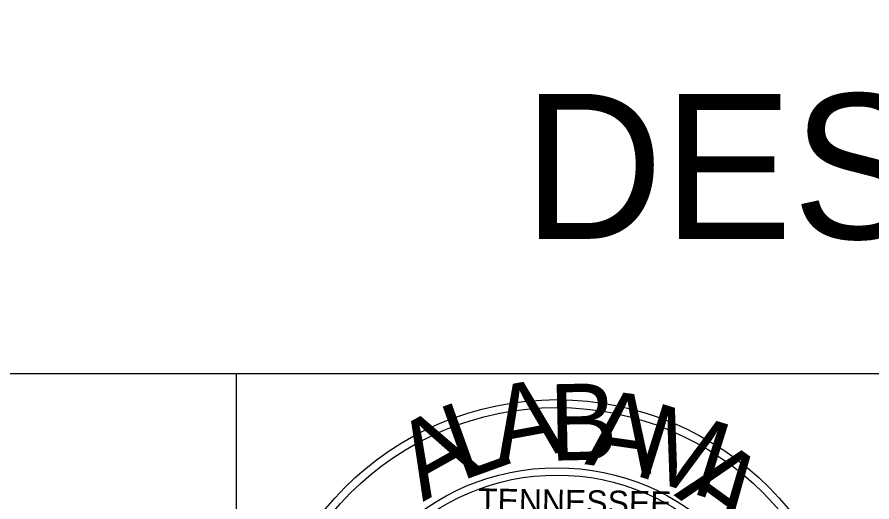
# Model space of a CAD drawing. Extents: x 2193008 to 2198143, y 1236112 to 1237864.
# Drawn here: x 2196066.97 to 2196080.07, y 1237131.08 to 1237138.5 of the extents above; entities that cross this region are included whole.
import ezdxf

# ---------------------------------------------------------------- set-up
doc = ezdxf.new("R2010")
doc.units = 0
for name, color, linetype in [('great seal', 7, 'Continuous'), ('Level 55', 7, 'Continuous'), ('SHT-BNDRY', 7, 'Continuous')]:
    doc.layers.add(name, color=color, linetype=linetype)

msp = doc.modelspace()

# ---------------------------------------------------------------- linework, layer by layer
msp.add_lwpolyline([(2195914.707, 1237133.046), (2196214.707, 1237133.046), (2196214.707, 1237323.046), (2195914.707, 1237323.046)], close=True)
at = {"layer": 'great seal'}
for radius in [4.599, 4.599, 4.599, 4.478, 4.478, 4.478, 3.556, 3.556, 3.556, 3.444, 3.444, 3.444]:
    msp.add_circle((2196075.243, 1237128.045), radius, dxfattribs=at)
at = {"layer": 'SHT-BNDRY'}
msp.add_line((2196070.334, 1237123.036), (2196070.334, 1237133.046), dxfattribs=at)

# ---------------------------------------------------------------- texts
at = {"layer": 'great seal'}
for s, height, rotation, p in [('A', 1.17, 10.4972, (2196074.346, 1237131.656)), ('A', 1.17, 10.4972, (2196074.346, 1237131.656)), ('A', 1.17, 10.4972, (2196074.346, 1237131.656)), ('B', 1.17, 1.1955, (2196075.135, 1237131.708)), ('B', 1.17, 1.1955, (2196075.135, 1237131.708)), ('B', 1.17, 1.1955, (2196075.135, 1237131.708)), ('A', 1.17, 351.8938, (2196075.66, 1237131.656)), ('A', 1.17, 351.8938, (2196075.66, 1237131.656)), ('A', 1.17, 351.8938, (2196075.66, 1237131.656)), ('L', 1.17, 19.7988, (2196073.768, 1237131.393)), ('L', 1.17, 19.7988, (2196073.768, 1237131.393)), ('L', 1.17, 19.7988, (2196073.768, 1237131.393)), ('M', 1.17, 342.5921, (2196076.396, 1237131.498)), ('A', 1.17, 29.1005, (2196073.19, 1237131.077)), ('A', 1.17, 29.1005, (2196073.19, 1237131.077)), ('A', 1.17, 29.1005, (2196073.19, 1237131.077)), ('A', 1.17, 323.9887, (2196077.027, 1237131.183)), ('A', 1.17, 323.9887, (2196077.027, 1237131.183)), ('A', 1.17, 323.9887, (2196077.027, 1237131.183)), ('TENNESSEE', 0.3661, 359.041, (2196074.031, 1237130.92)), ('TENNESSEE', 0.3661, 359.041, (2196074.031, 1237130.92)), ('TENNESSEE', 0.3661, 359.041, (2196074.031, 1237130.92))]:
    msp.add_text(s, height=height, rotation=rotation, dxfattribs=at).set_placement(p)
at = {"layer": 'Level 55'}
msp.add_text('DESIGN WIND VELOCITY 100 MPH', height=2.22092, dxfattribs=at).set_placement((2196074.726, 1237135.106))

doc.saveas('drawing.dxf')
